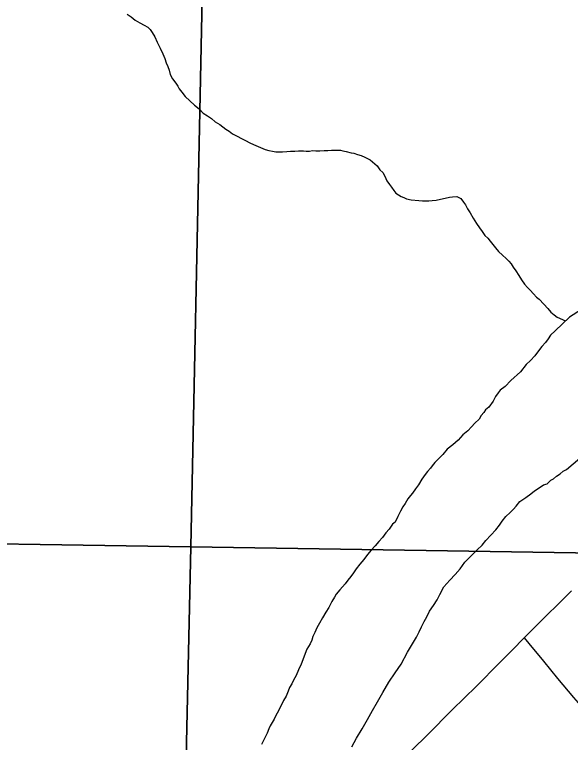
# Model space of a CAD drawing. Extents: x 2.4 to 73.1, y 4.5 to 25.6.
# Drawn here: x 35.4879 to 35.689, y 22.5047 to 22.7678 of the extents above; entities that cross this region are included whole.
import ezdxf

# ---------------------------------------------------------------- set-up
doc = ezdxf.new("R2010")
doc.units = 0
for name, color, linetype in [('GM_X_City_Street', 7, 'Continuous'), ('GM_X_Major_River', 7, 'Continuous'), ('GM_X_Minor_River', 7, 'Continuous'), ('GM_X_Section', 7, 'Continuous')]:
    doc.layers.add(name, color=color, linetype=linetype)

msp = doc.modelspace()

# ---------------------------------------------------------------- linework, layer by layer
at = {"layer": 'GM_X_City_Street'}
for points in [[(35.67234, 22.54247), (35.67559, 22.54571), (35.68936, 22.55947)], [(35.63061, 22.50077), (35.63192, 22.50208), (35.6372, 22.50733), (35.64637, 22.51661), (35.65062, 22.52071), (35.65508, 22.52501), (35.66334, 22.53339), (35.6679, 22.53802), (35.67234, 22.54247)], [(35.67234, 22.54247), (35.67403, 22.54041), (35.67925, 22.53406), (35.68435, 22.52776), (35.6902, 22.52088), (35.69181, 22.519), (35.69631, 22.51346), (35.69829, 22.51106), (35.70157, 22.50716), (35.70367, 22.50465)]]:
    msp.add_lwpolyline(points, dxfattribs=at)
at = {"layer": 'GM_X_Major_River'}
for points in [[(35.69601, 22.66314), (35.68872, 22.65843)], [(35.68872, 22.65843), (35.68354, 22.65351), (35.68178, 22.65184), (35.68099, 22.65053), (35.68001, 22.64923), (35.67864, 22.64774), (35.67747, 22.64625), (35.67609, 22.64439), (35.67453, 22.64272), (35.67297, 22.64124), (35.67101, 22.63863), (35.66751, 22.63549), (35.66537, 22.63327), (35.66362, 22.63198), (35.66284, 22.63105), (35.66186, 22.62975), (35.66106, 22.62806), (35.65948, 22.62582), (35.65832, 22.6249), (35.65772, 22.62396), (35.65675, 22.62285), (35.65596, 22.62154), (35.6544, 22.62006), (35.65323, 22.61876), (35.65186, 22.61728), (35.65011, 22.6158), (35.64836, 22.61395), (35.64642, 22.61229), (35.64448, 22.61063), (35.64291, 22.60877), (35.64116, 22.6071), (35.63999, 22.6058), (35.63901, 22.60469), (35.63842, 22.60375), (35.63725, 22.60264), (35.63646, 22.60152), (35.63528, 22.59984), (35.63409, 22.59779), (35.63291, 22.5963), (35.63192, 22.5948), (35.63114, 22.59387), (35.63016, 22.59276), (35.62917, 22.59107), (35.62838, 22.58977), (35.62758, 22.58827), (35.62658, 22.58639), (35.62558, 22.58433), (35.62462, 22.58359), (35.62343, 22.58172), (35.62226, 22.58042), (35.62108, 22.57875), (35.61971, 22.57726), (35.61834, 22.57578), (35.61697, 22.5741), (35.6156, 22.57262), (35.61423, 22.57075), (35.61286, 22.56908), (35.61148, 22.5674), (35.6105, 22.56591), (35.60951, 22.56461), (35.60853, 22.5633), (35.60755, 22.562), (35.60657, 22.56088), (35.60559, 22.55977), (35.60423, 22.55828), (35.60363, 22.55716), (35.60264, 22.55566), (35.60164, 22.55341), (35.60046, 22.55173), (35.59926, 22.54967), (35.59827, 22.5478), (35.59728, 22.54611), (35.59648, 22.54443), (35.59587, 22.54292), (35.59545, 22.5416), (35.59485, 22.54029), (35.59426, 22.53935), (35.59366, 22.53842), (35.59163, 22.53296), (35.59063, 22.5309), (35.58982, 22.52883), (35.58882, 22.52715), (35.58822, 22.52583), (35.58743, 22.52452), (35.58683, 22.52321), (35.58621, 22.52133), (35.58522, 22.51983), (35.58342, 22.51608), (35.58243, 22.5144), (35.58182, 22.51308), (35.58043, 22.51065), (35.57984, 22.50952), (35.57923, 22.50802), (35.57843, 22.50633), (35.57723, 22.50389)], [(35.68872, 22.65843), (35.68354, 22.65351), (35.68178, 22.65184), (35.68099, 22.65053), (35.68001, 22.64923), (35.67864, 22.64774), (35.67747, 22.64625), (35.67609, 22.64439), (35.67453, 22.64272), (35.67297, 22.64124), (35.67101, 22.63863), (35.66751, 22.63549), (35.66537, 22.63327), (35.66362, 22.63198), (35.66284, 22.63105), (35.66186, 22.62975), (35.66106, 22.62806), (35.65948, 22.62582), (35.65832, 22.6249), (35.65772, 22.62396), (35.65675, 22.62285), (35.65596, 22.62154), (35.6544, 22.62006), (35.65323, 22.61876), (35.65186, 22.61728), (35.65011, 22.6158), (35.64836, 22.61395), (35.64642, 22.61229), (35.64448, 22.61063), (35.64291, 22.60877), (35.64116, 22.6071), (35.63999, 22.6058), (35.63901, 22.60469), (35.63842, 22.60375), (35.63725, 22.60264), (35.63646, 22.60152), (35.63528, 22.59984), (35.63409, 22.59779), (35.63291, 22.5963), (35.63192, 22.5948), (35.63114, 22.59387), (35.63016, 22.59276), (35.62917, 22.59107), (35.62838, 22.58977), (35.62758, 22.58827), (35.62658, 22.58639), (35.62558, 22.58433), (35.62462, 22.58359), (35.62343, 22.58172), (35.62226, 22.58042), (35.62108, 22.57875), (35.61971, 22.57726), (35.61834, 22.57578), (35.61697, 22.5741), (35.6156, 22.57262), (35.61423, 22.57075), (35.61286, 22.56908), (35.61148, 22.5674), (35.6105, 22.56591), (35.60951, 22.56461), (35.60853, 22.5633), (35.60755, 22.562), (35.60657, 22.56088), (35.60559, 22.55977), (35.60423, 22.55828), (35.60363, 22.55716), (35.60264, 22.55566), (35.60164, 22.55341), (35.60046, 22.55173), (35.59926, 22.54967), (35.59827, 22.5478), (35.59728, 22.54611), (35.59648, 22.54443), (35.59587, 22.54292), (35.59545, 22.5416), (35.59485, 22.54029), (35.59426, 22.53935), (35.59366, 22.53842), (35.59163, 22.53296), (35.59063, 22.5309), (35.58982, 22.52883), (35.58882, 22.52715), (35.58822, 22.52583), (35.58743, 22.52452), (35.58683, 22.52321), (35.58621, 22.52133), (35.58522, 22.51983), (35.58342, 22.51608), (35.58243, 22.5144), (35.58182, 22.51308), (35.58043, 22.51065), (35.57984, 22.50952), (35.57923, 22.50802), (35.57843, 22.50633), (35.57723, 22.50389)], [(35.68758, 22.60335), (35.69573, 22.61017)], [(35.66198, 22.58151), (35.66335, 22.58318), (35.66434, 22.58468), (35.66571, 22.58635), (35.66727, 22.58783), (35.66843, 22.58894), (35.66941, 22.59005), (35.67078, 22.59173), (35.67291, 22.59319), (35.67465, 22.59448), (35.67601, 22.59558), (35.67774, 22.59668), (35.67929, 22.59778), (35.68063, 22.59813), (35.68199, 22.59942), (35.68295, 22.59997), (35.68393, 22.60089), (35.68528, 22.60181), (35.68644, 22.60273), (35.68758, 22.60335)], [(35.66198, 22.58151), (35.66335, 22.58318), (35.66434, 22.58468), (35.66571, 22.58635), (35.66727, 22.58783), (35.66843, 22.58894), (35.66941, 22.59005), (35.67078, 22.59173), (35.67291, 22.59319), (35.67465, 22.59448), (35.67601, 22.59558), (35.67774, 22.59668), (35.67929, 22.59778), (35.68063, 22.59813), (35.68199, 22.59942), (35.68295, 22.59997), (35.68393, 22.60089), (35.68528, 22.60181), (35.68644, 22.60273), (35.68758, 22.60335)], [(35.60987, 22.50306), (35.61166, 22.50625), (35.61365, 22.50962), (35.61563, 22.51298), (35.61742, 22.51617), (35.61921, 22.51935), (35.62119, 22.52272), (35.62337, 22.52646), (35.62555, 22.52982), (35.62772, 22.533), (35.6301, 22.53731), (35.63189, 22.5403), (35.63328, 22.54273), (35.63428, 22.54461), (35.63508, 22.54649), (35.63608, 22.54836), (35.63707, 22.55004), (35.63807, 22.55211), (35.63945, 22.55416), (35.64083, 22.55622), (35.64183, 22.55809), (35.64323, 22.5609), (35.64538, 22.56332), (35.64733, 22.56536), (35.64909, 22.5674), (35.65086, 22.56982), (35.6532, 22.57223), (35.65534, 22.57427), (35.65709, 22.57593), (35.65846, 22.57761), (35.66198, 22.58151)], [(35.60987, 22.50306), (35.61166, 22.50625), (35.61365, 22.50962), (35.61563, 22.51298), (35.61742, 22.51617), (35.61921, 22.51935), (35.62119, 22.52272), (35.62337, 22.52646), (35.62555, 22.52982), (35.62772, 22.533), (35.6301, 22.53731), (35.63189, 22.5403), (35.63328, 22.54273), (35.63428, 22.54461), (35.63508, 22.54649), (35.63608, 22.54836), (35.63707, 22.55004), (35.63807, 22.55211), (35.63945, 22.55416), (35.64083, 22.55622), (35.64183, 22.55809), (35.64323, 22.5609), (35.64538, 22.56332), (35.64733, 22.56536), (35.64909, 22.5674), (35.65086, 22.56982), (35.6532, 22.57223), (35.65534, 22.57427), (35.65709, 22.57593), (35.65846, 22.57761), (35.66198, 22.58151)]]:
    msp.add_lwpolyline(points, dxfattribs=at)
at = {"layer": 'GM_X_Minor_River'}
for points in [[(35.52857, 22.76796), (35.53006, 22.76697), (35.53155, 22.76579), (35.53324, 22.7648), (35.53474, 22.764), (35.53605, 22.76321), (35.53698, 22.76243), (35.53771, 22.76127), (35.53862, 22.75973), (35.53952, 22.75781), (35.54061, 22.75569), (35.5415, 22.75358), (35.54222, 22.75185), (35.54275, 22.75032), (35.54329, 22.74897), (35.54382, 22.74763), (35.54417, 22.7461)], [(35.54417, 22.7461), (35.54508, 22.74456), (35.54618, 22.74301), (35.54691, 22.74186), (35.54745, 22.74089), (35.54837, 22.73973), (35.54966, 22.73818), (35.55133, 22.73662), (35.55301, 22.73505), (35.55468, 22.73368), (35.55616, 22.73213), (35.55766, 22.73114), (35.55915, 22.73015), (35.56045, 22.72898), (35.56214, 22.72799), (35.56325, 22.7272), (35.56437, 22.72641), (35.56549, 22.72562), (35.5668, 22.72464), (35.56849, 22.72384), (35.56999, 22.72304), (35.57149, 22.72224), (35.57299, 22.72145), (35.5743, 22.72084), (35.57862, 22.71902), (35.57994, 22.71861), (35.58127, 22.71839), (35.5824, 22.71817), (35.58354, 22.71814), (35.58487, 22.71811), (35.58639, 22.71826), (35.58773, 22.71841), (35.58924, 22.71837), (35.59058, 22.71853), (35.59153, 22.71851), (35.59248, 22.71848), (35.59342, 22.71846), (35.59456, 22.71843), (35.59571, 22.71859), (35.59685, 22.71856), (35.59836, 22.71852), (35.59989, 22.71867), (35.60122, 22.71864), (35.60255, 22.7188), (35.60388, 22.71876), (35.60578, 22.71872), (35.60672, 22.7185), (35.60785, 22.71828), (35.60974, 22.71785), (35.61069, 22.71764), (35.61201, 22.71723), (35.61333, 22.71681), (35.61464, 22.71621), (35.61558, 22.71581), (35.61652, 22.71521), (35.61819, 22.71384), (35.61912, 22.71306), (35.62004, 22.71171), (35.62115, 22.71073), (35.62188, 22.70938), (35.62259, 22.70765), (35.62351, 22.7063), (35.62425, 22.70533), (35.62517, 22.70417), (35.6259, 22.7032), (35.62684, 22.70261), (35.62777, 22.70202), (35.62871, 22.70161), (35.62965, 22.70121), (35.63135, 22.70079), (35.63419, 22.70052), (35.63552, 22.70049), (35.63685, 22.70046), (35.6378, 22.70043), (35.63894, 22.70059), (35.64046, 22.70074), (35.64199, 22.70109), (35.64371, 22.70142), (35.64524, 22.70176), (35.64638, 22.70192), (35.64791, 22.70207), (35.64941, 22.70128), (35.65032, 22.69992), (35.65106, 22.69896), (35.65178, 22.69761), (35.65269, 22.69607), (35.65378, 22.69414), (35.65507, 22.69221), (35.65617, 22.69066), (35.65708, 22.68931), (35.658, 22.68796), (35.65911, 22.68698), (35.66003, 22.68582), (35.66095, 22.68465), (35.66187, 22.68349), (35.66298, 22.68213), (35.66446, 22.68077), (35.66577, 22.67959), (35.66669, 22.67862), (35.66762, 22.67765), (35.66835, 22.67649)], [(35.66835, 22.67649), (35.66926, 22.67514), (35.67036, 22.6734), (35.67127, 22.67186), (35.67237, 22.67031), (35.67348, 22.66914), (35.67441, 22.66817), (35.6757, 22.66681), (35.67681, 22.66564), (35.67774, 22.66486), (35.67941, 22.66311), (35.68089, 22.66155), (35.68199, 22.66019), (35.68311, 22.65921), (35.68423, 22.65843), (35.68724, 22.65703)]]:
    msp.add_lwpolyline(points, dxfattribs=at)
at = {"layer": 'GM_X_Section'}
for points in [[(35.06465, 23.08503), (35.56221, 23.08304), (35.55168, 22.57541), (35.0531, 22.5831)], [(35.56221, 23.08304), (36.06714, 23.07946), (36.0546, 22.56751), (35.55168, 22.57541)], [(35.0531, 22.5831), (35.55168, 22.57541), (35.54042, 22.06912), (35.03965, 22.08027)], [(35.55168, 22.57541), (36.0546, 22.56751), (36.04008, 22.06111), (35.54042, 22.06912)]]:
    msp.add_lwpolyline(points, close=True, dxfattribs=at)

doc.saveas('drawing.dxf')
